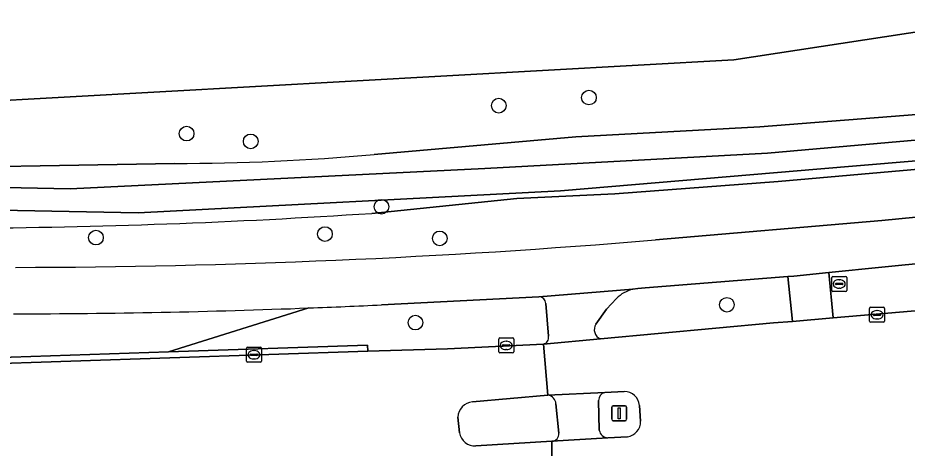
# Model space of a CAD drawing. Extents: x 160203 to 161530, y 379528 to 381797.
# Drawn here: x 160754.1 to 160813.3, y 380859.9 to 380888.6 of the extents above; entities that cross this region are included whole.
import ezdxf

# ---------------------------------------------------------------- set-up
doc = ezdxf.new("R2010")
doc.units = 0
for name, color, linetype in [('IMGEO_Berm_groen', 7, 'Continuous'), ('IMGEO_Boom', 7, 'Continuous'), ('IMGEO_Fietspad_gesloten', 7, 'Continuous'), ('IMGEO_Fietspad_open', 7, 'Continuous'), ('IMGEO_Grasland_agrarisch', 7, 'Continuous'), ('IMGEO_Kolk', 7, 'Continuous'), ('IMGEO_Lichtmast', 7, 'Continuous'), ('IMGEO_Loofbos', 7, 'Continuous'), ('IMGEO_Oever', 7, 'Continuous'), ('IMGEO_Rijbaan_lokaal_gesloten', 7, 'Continuous'), ('IMGEO_Rioolput', 7, 'Continuous'), ('IMGEO_Verkeerseiland_gesloten', 7, 'Continuous'), ('IMGEO_Verkeerseiland_groen', 7, 'Continuous'), ('IMGEO_Voetpad_open', 7, 'Continuous'), ('IMGEO_Waterloop', 7, 'Continuous')]:
    doc.layers.add(name, color=color, linetype=linetype)

msp = doc.modelspace()

# ---------------------------------------------------------------- linework, layer by layer
at = {"layer": 'IMGEO_Berm_groen'}
for points in [[(160788.805, 380870.009), (160778.324, 380869.478)], [(160751.009, 380865.901), (160764.145, 380866.347), (160773.482, 380869.27)], [(160773.482, 380869.27), (160764.145, 380866.347), (160777.379, 380866.797), (160777.4, 380866.397), (160782.716, 380866.557), (160789.101, 380866.873)], [(160789.433, 380867.386), (160789.268, 380869.574)]]:
    msp.add_lwpolyline(points, dxfattribs=at)
for centre, radius, start, end in [((160788.818, 380869.559), 0.45, 1.86865, 91.70321), ((160753.18, 381396.975), 528.095, 270.06877, 272.20319), ((160754.882, 381358.709), 489.792, 272.1763, 272.74324), ((160789.013, 380867.294), 0.43, 281.759, 12.42126)]:
    msp.add_arc(centre, radius, start, end, dxfattribs=at)
at = {"layer": 'IMGEO_Boom'}
for centre in [(160792.131, 380883.266), (160786.129, 380882.726), (160765.341, 380880.87), (160769.608, 380880.351), (160778.316, 380876.002), (160759.308, 380873.95), (160774.554, 380874.187), (160782.199, 380873.898), (160801.317, 380869.483), (160780.58, 380868.295)]:
    msp.add_circle(centre, 0.489, dxfattribs=at)
at = {"layer": 'IMGEO_Fietspad_gesloten'}
for points in [[(160795.043, 380870.511), (160788.805, 380870.009)], [(160793.3, 380869.182), (160793.964, 380869.906)], [(160789.268, 380869.574), (160789.433, 380867.386)], [(160792.592, 380868.188), (160793.3, 380869.182)], [(160789.101, 380866.873), (160792.896, 380867.22)], [(160793.182, 380863.652), (160789.405, 380863.477)], [(160789.932, 380862.892), (160790.133, 380860.938)], [(160792.821, 380861.135), (160792.773, 380863.115)], [(160789.663, 380860.405), (160793.398, 380860.64)]]:
    msp.add_lwpolyline(points, dxfattribs=at)
for centre, radius, start, end in [((160795.582, 380868.284), 2.291, 103.61755, 134.94152), ((160788.818, 380869.559), 0.45, 1.86865, 91.70321), ((160793.143, 380867.829), 0.658, 146.96504, 247.90471), ((160789.013, 380867.294), 0.43, 281.759, 12.42126), ((160789.3, 380862.853), 0.633, 3.53586, 80.49265), ((160793.34, 380863.107), 0.567, 106.20271, 179.20868), ((160789.626, 380860.912), 0.508, 274.21705, 2.97118), ((160793.399, 380861.225), 0.585, 188.8275, 269.92086)]:
    msp.add_arc(centre, radius, start, end, dxfattribs=at)
at = {"layer": 'IMGEO_Fietspad_open'}
for points in [[(160778.324, 380869.478), (160788.805, 380870.009), (160795.043, 380870.511), (160795.391, 380870.568), (160795.879, 380870.607), (160805.376, 380871.362), (160805.785, 380871.394), (160808.113, 380871.63), (160811.644, 380871.988), (160825.493, 380873.364), (160833.136, 380874.344), (160832.827, 380878.051)], [(160830.907, 380877.247), (160826.929, 380876.67), (160823.645, 380876.259), (160811.637, 380875.089), (160796.558, 380873.795)]]:
    msp.add_lwpolyline(points, dxfattribs=at)
for centre, radius, start, end in [((160752.767, 381397.883), 525.914, 270.12787, 274.77632), ((160753.18, 381396.975), 528.095, 270.06877, 272.20319), ((160754.882, 381358.709), 489.792, 272.1763, 272.74324)]:
    msp.add_arc(centre, radius, start, end, dxfattribs=at)
at = {"layer": 'IMGEO_Grasland_agrarisch'}
msp.add_lwpolyline([(160673.825, 380902.024), (160666.967, 380895.201), (160666.198, 380893.059), (160666.067, 380892.231), (160707.617, 380884.389), (160723.881, 380883.657), (160734.941, 380882.844), (160750.799, 380882.926), (160801.788, 380885.772), (160826.348, 380889.513), (160853.618, 380940.522), (160856.231, 380945.502), (160848.638, 380951.183), (160848.023, 380951.539), (160835.192, 380960.185), (160809.815, 380976.882), (160801.299, 380978.299), (160713.841, 380925.463), (160693.362, 380913.874)], close=True, dxfattribs=at)
at = {"layer": 'IMGEO_Kolk'}
for p, q in [((160810.818, 380868.393), (160810.818, 380869.245)), ((160810.893, 380869.319), (160811.745, 380869.319)), ((160811.306, 380869.099), (160811.331, 380869.099)), ((160811.819, 380869.245), (160811.819, 380868.393)), ((160811.077, 380868.813), (160811.077, 380868.825)), ((160811.515, 380868.776), (160811.117, 380868.776)), ((160811.12, 380868.862), (160811.518, 380868.862)), ((160811.329, 380868.539), (160811.304, 380868.539)), ((160811.561, 380868.825), (160811.561, 380868.813)), ((160811.745, 380868.319), (160810.893, 380868.319)), ((160786.122, 380866.355), (160786.122, 380867.207)), ((160786.197, 380867.281), (160787.049, 380867.281)), ((160786.381, 380866.775), (160786.381, 380866.787)), ((160786.819, 380866.738), (160786.421, 380866.738)), ((160786.424, 380866.824), (160786.822, 380866.824)), ((160786.61, 380867.061), (160786.635, 380867.061)), ((160786.865, 380866.787), (160786.865, 380866.775)), ((160787.123, 380867.207), (160787.123, 380866.355)), ((160769.327, 380865.732), (160769.327, 380866.584)), ((160769.402, 380866.658), (160770.254, 380866.658)), ((160769.586, 380866.152), (160769.586, 380866.164)), ((160769.629, 380866.201), (160770.027, 380866.201)), ((160769.815, 380866.438), (160769.84, 380866.438)), ((160770.07, 380866.164), (160770.07, 380866.152)), ((160770.328, 380866.584), (160770.328, 380865.732)), ((160787.049, 380866.281), (160786.197, 380866.281)), ((160786.633, 380866.501), (160786.608, 380866.501)), ((160770.254, 380865.658), (160769.402, 380865.658)), ((160770.024, 380866.115), (160769.626, 380866.115)), ((160769.838, 380865.878), (160769.813, 380865.878))]:
    msp.add_line(p, q, dxfattribs=at)
for points in [[(160810.818, 380868.393), (160810.818, 380869.245)], [(160810.893, 380869.319), (160811.745, 380869.319)], [(160811.819, 380869.245), (160811.819, 380868.393)], [(160811.745, 380868.319), (160810.893, 380868.319)], [(160786.122, 380866.355), (160786.122, 380867.207)], [(160786.197, 380867.281), (160787.049, 380867.281)], [(160787.123, 380867.207), (160787.123, 380866.355)], [(160769.327, 380865.732), (160769.327, 380866.584)], [(160769.402, 380866.658), (160770.254, 380866.658)], [(160770.328, 380866.584), (160770.328, 380865.732)], [(160787.049, 380866.281), (160786.197, 380866.281)], [(160770.254, 380865.658), (160769.402, 380865.658)]]:
    msp.add_lwpolyline(points, dxfattribs=at)
for centre, radius, start, end in [((160810.895, 380869.243), 0.0765, 91.55205, 178.44795), ((160810.895, 380869.243), 0.0765, 91.55205, 178.44795), ((160811.743, 380869.243), 0.0765, 1.55205, 88.44795), ((160811.743, 380869.243), 0.0765, 1.55205, 88.44795), ((160811.117, 380868.822), 0.0403, 85.87752, 175.75265), ((160811.114, 380868.812), 0.0366, 178.93798, 274.71019), ((160811.518, 380868.819), 0.043, 264.86636, 352.45326), ((160811.522, 380868.824), 0.0386, 1.73085, 96.63898), ((160810.895, 380868.395), 0.0765, 181.55205, 268.44795), ((160810.895, 380868.395), 0.0765, 181.55205, 268.44795), ((160811.743, 380868.395), 0.0765, 271.55205, 358.44795), ((160811.743, 380868.395), 0.0765, 271.55205, 358.44795), ((160786.199, 380867.205), 0.0765, 91.55205, 178.44795), ((160786.199, 380867.205), 0.0765, 91.55205, 178.44795), ((160786.421, 380866.784), 0.0403, 85.87752, 175.75265), ((160786.418, 380866.774), 0.0366, 178.93798, 274.71019), ((160786.822, 380866.781), 0.043, 264.86636, 352.45326), ((160786.826, 380866.786), 0.0386, 1.73085, 96.63898), ((160787.047, 380867.205), 0.0765, 1.55205, 88.44795), ((160787.047, 380867.205), 0.0765, 1.55205, 88.44795), ((160769.404, 380866.582), 0.0765, 91.55205, 178.44795), ((160769.404, 380866.582), 0.0765, 91.55205, 178.44795), ((160769.626, 380866.161), 0.0403, 85.87752, 175.75265), ((160769.623, 380866.151), 0.0366, 178.93798, 274.71019), ((160770.027, 380866.158), 0.043, 264.86636, 352.45326), ((160770.031, 380866.163), 0.0386, 1.73085, 96.63898), ((160770.252, 380866.582), 0.0765, 1.55205, 88.44795), ((160770.252, 380866.582), 0.0765, 1.55205, 88.44795), ((160786.199, 380866.357), 0.0765, 181.55205, 268.44795), ((160786.199, 380866.357), 0.0765, 181.55205, 268.44795), ((160787.047, 380866.357), 0.0765, 271.55205, 358.44795), ((160787.047, 380866.357), 0.0765, 271.55205, 358.44795), ((160769.404, 380865.734), 0.0765, 181.55205, 268.44795), ((160769.404, 380865.734), 0.0765, 181.55205, 268.44795), ((160770.252, 380865.734), 0.0765, 271.55205, 358.44795), ((160770.252, 380865.734), 0.0765, 271.55205, 358.44795)]:
    msp.add_arc(centre, radius, start, end, dxfattribs=at)
for centre, major_axis, ratio, start_param, end_param in [((160811.305, 380868.819), (-0.387, 0.002), 0.722429, 4.712389, 7.853982), ((160811.33, 380868.819), (-0.39, 0.002), 0.717154, 1.570796, 4.712389), ((160786.609, 380866.781), (-0.387, 0.002), 0.722429, 4.712389, 7.853982), ((160786.634, 380866.781), (-0.39, 0.002), 0.717154, 1.570796, 4.712389), ((160769.814, 380866.158), (-0.387, 0.002), 0.722429, 4.712389, 7.853982), ((160769.839, 380866.158), (-0.39, 0.002), 0.717154, 1.570796, 4.712389)]:
    msp.add_ellipse(centre, major_axis=major_axis, ratio=ratio, start_param=start_param, end_param=end_param, dxfattribs=at)
at = {"layer": 'IMGEO_Lichtmast'}
for p, q in [((160793.648, 380861.865), (160793.648, 380862.665)), ((160793.648, 380862.665), (160793.648, 380861.865)), ((160793.748, 380862.765), (160794.538, 380862.765)), ((160794.538, 380862.765), (160793.748, 380862.765)), ((160794.638, 380862.665), (160794.638, 380861.865)), ((160794.638, 380861.865), (160794.638, 380862.665)), ((160794.538, 380861.765), (160793.748, 380861.765)), ((160793.748, 380861.765), (160794.538, 380861.765))]:
    msp.add_line(p, q, dxfattribs=at)
msp.add_lwpolyline([(160794.068, 380862.64), (160794.218, 380862.64), (160794.218, 380861.89), (160794.068, 380861.89), (160794.068, 380862.64)], dxfattribs=at)
for centre, start, end in [((160793.748, 380862.665), 90, 180), ((160793.748, 380862.665), 90, 180), ((160794.538, 380862.665), 0, 90), ((160794.538, 380862.665), 360, 90), ((160793.748, 380861.865), 180, 270), ((160793.748, 380861.865), 180, 270), ((160794.538, 380861.865), 270, 0), ((160794.538, 380861.865), 270, 0)]:
    msp.add_arc(centre, 0.1, start, end, dxfattribs=at)
at = {"layer": 'IMGEO_Loofbos'}
for points in [[(160907.851, 381043.87), (160858.699, 380950.205), (160856.231, 380945.502), (160853.618, 380940.522), (160826.348, 380889.513), (160801.788, 380885.772), (160750.799, 380882.926), (160734.941, 380882.844), (160723.881, 380883.657), (160707.617, 380884.389), (160666.067, 380892.231), (160666.198, 380893.059), (160666.967, 380895.201), (160673.825, 380902.024), (160675.902, 380904.091), (160673.246, 380902.33), (160665.485, 380896.703), (160663.763, 380895.083), (160661.52, 380893.089)], [(160777.834, 380879.481), (160791.264, 380880.643), (160803.5, 380881.315), (160831.429, 380883.521)], [(160832.681, 380880.112), (160814.32, 380878.52), (160804.73, 380877.677), (160793.855, 380876.855), (160787.333, 380876.556), (160777.672, 380875.564)], [(160744.051, 380878.531), (160764.549, 380878.888)], [(160796.558, 380873.795), (160811.637, 380875.089), (160823.645, 380876.259), (160826.929, 380876.67), (160830.907, 380877.247)]]:
    msp.add_lwpolyline(points, dxfattribs=at)
for centre, radius, start, end in [((160764.737, 381023.786), 144.898, 269.92568, 275.18592), ((160747.338, 381334.648), 460.085, 270.37936, 273.78036), ((160752.767, 381397.883), 525.914, 270.12787, 274.77632)]:
    msp.add_arc(centre, radius, start, end, dxfattribs=at)
at = {"layer": 'IMGEO_Oever'}
for points in [[(160825.551, 380880.037), (160807.313, 380878.499), (160804.687, 380878.277), (160790.231, 380877.058), (160762.11, 380875.592), (160725.359, 380876.304), (160700.542, 380879.176), (160664.771, 380884.735), (160665.342, 380886.123), (160698.701, 380881.165), (160720.431, 380878.382), (160734.651, 380877.662), (160757.598, 380877.195), (160785.206, 380878.553), (160804.025, 380879.559), (160807.284, 380879.846), (160818.135, 380880.801)], [(160831.429, 380883.521), (160803.5, 380881.315), (160791.264, 380880.643), (160777.834, 380879.481)], [(160777.672, 380875.564), (160787.333, 380876.556), (160793.855, 380876.855), (160804.73, 380877.677), (160814.32, 380878.52), (160832.681, 380880.112)], [(160764.549, 380878.888), (160744.051, 380878.531)]]:
    msp.add_lwpolyline(points, dxfattribs=at)
for centre, radius, start, end in [((160764.737, 381023.786), 144.898, 269.92568, 275.18592), ((160747.338, 381334.648), 460.085, 270.37936, 273.78036)]:
    msp.add_arc(centre, radius, start, end, dxfattribs=at)
at = {"layer": 'IMGEO_Rijbaan_lokaal_gesloten'}
for points in [[(160829.795, 380867.363), (160831.412, 380867.561), (160835.442, 380868.113), (160836.337, 380871.39), (160831.892, 380870.849), (160825.025, 380870.04), (160808.388, 380868.612), (160805.689, 380868.38), (160804.424, 380868.293), (160792.896, 380867.22), (160789.101, 380866.873), (160789.405, 380863.477), (160793.182, 380863.652), (160794.485, 380863.724)], [(160662.125, 380869.432), (160662.104, 380869.08), (160666.74, 380868.566), (160670.948, 380868.173), (160675.158, 380867.808), (160679.371, 380867.47), (160683.586, 380867.16), (160687.803, 380866.878), (160692.021, 380866.623), (160696.816, 380866.362), (160701.613, 380866.139), (160706.412, 380865.955), (160711.212, 380865.809), (160716.013, 380865.701), (160720.814, 380865.632), (160725.847, 380865.521), (160730.882, 380865.446), (160735.916, 380865.406), (160740.951, 380865.402), (160745.986, 380865.434), (160751.02, 380865.501), (160777.4, 380866.397)], [(160777.4, 380866.397), (160777.379, 380866.797), (160764.145, 380866.347), (160751.009, 380865.901)], [(160784.371, 380863.022), (160789.405, 380863.477), (160789.101, 380866.873), (160782.716, 380866.557), (160777.4, 380866.397), (160751.02, 380865.501)], [(160794.69, 380860.711), (160793.398, 380860.64), (160789.663, 380860.405), (160789.635, 380858.023), (160789.618, 380856.56), (160793.563, 380856.821), (160795.573, 380856.996), (160796.504, 380857.081), (160826.217, 380859.799), (160829.664, 380860.245), (160833.585, 380860.776), (160834.989, 380865.003)], [(160795.501, 380862.795), (160795.57, 380861.733)], [(160783.523, 380860.976), (160783.404, 380862.004)], [(160744.138, 380854.84), (160755.396, 380854.972), (160759.808, 380854.938), (160764.954, 380855.176), (160775.062, 380855.643), (160778.519, 380855.813), (160783.616, 380856.141), (160789.618, 380856.56), (160789.635, 380858.023), (160789.663, 380860.405), (160784.608, 380860.095)]]:
    msp.add_lwpolyline(points, dxfattribs=at)
for centre, radius, start, end in [((160794.464, 380862.681), 1.043, 6.26143, 88.86084), ((160784.456, 380861.973), 1.052, 94.62192, 178.3216), ((160794.569, 380861.705), 1.002, 276.95658, 1.58278), ((160784.527, 380861.104), 1.012, 187.23964, 274.60844)]:
    msp.add_arc(centre, radius, start, end, dxfattribs=at)
at = {"layer": 'IMGEO_Rioolput'}
for p, q in [((160808.296, 380870.441), (160808.296, 380871.293)), ((160808.371, 380871.367), (160809.223, 380871.367)), ((160808.555, 380870.861), (160808.555, 380870.873)), ((160808.598, 380870.91), (160808.996, 380870.91)), ((160808.784, 380871.147), (160808.809, 380871.147)), ((160809.039, 380870.873), (160809.039, 380870.861)), ((160809.297, 380871.293), (160809.297, 380870.441)), ((160809.223, 380870.367), (160808.371, 380870.367)), ((160808.993, 380870.824), (160808.595, 380870.824)), ((160808.807, 380870.587), (160808.782, 380870.587))]:
    msp.add_line(p, q, dxfattribs=at)
for points in [[(160808.296, 380870.441), (160808.296, 380871.293)], [(160808.371, 380871.367), (160809.223, 380871.367)], [(160809.297, 380871.293), (160809.297, 380870.441)], [(160809.223, 380870.367), (160808.371, 380870.367)]]:
    msp.add_lwpolyline(points, dxfattribs=at)
for centre, radius, start, end in [((160808.373, 380871.291), 0.0765, 91.55205, 178.44795), ((160808.373, 380871.291), 0.0765, 91.55205, 178.44795), ((160808.595, 380870.87), 0.0403, 85.87752, 175.75265), ((160809, 380870.872), 0.0386, 1.73085, 96.63898), ((160809.221, 380871.291), 0.0765, 1.55205, 88.44795), ((160809.221, 380871.291), 0.0765, 1.55205, 88.44795), ((160808.373, 380870.443), 0.0765, 181.55205, 268.44795), ((160808.373, 380870.443), 0.0765, 181.55205, 268.44795), ((160808.592, 380870.86), 0.0366, 178.93798, 274.71019), ((160808.996, 380870.867), 0.043, 264.86636, 352.45326), ((160809.221, 380870.443), 0.0765, 271.55205, 358.44795), ((160809.221, 380870.443), 0.0765, 271.55205, 358.44795)]:
    msp.add_arc(centre, radius, start, end, dxfattribs=at)
for centre, major_axis, ratio, start_param, end_param in [((160808.783, 380870.867), (-0.387, 0.002), 0.722429, 4.712389, 7.853982), ((160808.808, 380870.867), (-0.39, 0.002), 0.717154, 1.570796, 4.712389)]:
    msp.add_ellipse(centre, major_axis=major_axis, ratio=ratio, start_param=start_param, end_param=end_param, dxfattribs=at)
at = {"layer": 'IMGEO_Verkeerseiland_gesloten'}
for points in [[(160789.405, 380863.477), (160784.371, 380863.022)], [(160794.485, 380863.724), (160793.182, 380863.652)], [(160790.133, 380860.938), (160789.932, 380862.892)], [(160792.773, 380863.115), (160792.821, 380861.135)], [(160795.57, 380861.733), (160795.501, 380862.795)], [(160783.404, 380862.004), (160783.523, 380860.976)], [(160784.608, 380860.095), (160789.663, 380860.405)], [(160793.398, 380860.64), (160794.69, 380860.711)]]:
    msp.add_lwpolyline(points, dxfattribs=at)
for centre, radius, start, end in [((160789.3, 380862.853), 0.633, 3.53586, 80.49265), ((160793.34, 380863.107), 0.567, 106.20271, 179.20868), ((160794.464, 380862.681), 1.043, 6.26143, 88.86084), ((160784.456, 380861.973), 1.052, 94.62192, 178.3216), ((160794.569, 380861.705), 1.002, 276.95658, 1.58278), ((160784.527, 380861.104), 1.012, 187.23964, 274.60844), ((160789.626, 380860.912), 0.508, 274.21705, 2.97118), ((160793.399, 380861.225), 0.585, 188.8275, 269.92086)]:
    msp.add_arc(centre, radius, start, end, dxfattribs=at)
at = {"layer": 'IMGEO_Verkeerseiland_groen'}
for points in [[(160825.493, 380873.364), (160811.644, 380871.988), (160808.113, 380871.63), (160808.388, 380868.612), (160825.025, 380870.04)], [(160792.896, 380867.22), (160804.424, 380868.293), (160805.689, 380868.38), (160805.376, 380871.362)], [(160805.376, 380871.362), (160795.879, 380870.607), (160795.391, 380870.568), (160795.043, 380870.511)], [(160793.964, 380869.906), (160793.3, 380869.182), (160792.592, 380868.188)]]:
    msp.add_lwpolyline(points, dxfattribs=at)
for centre, radius, start, end in [((160795.582, 380868.284), 2.291, 103.61755, 134.94152), ((160793.143, 380867.829), 0.658, 146.96504, 247.90471)]:
    msp.add_arc(centre, radius, start, end, dxfattribs=at)
at = {"layer": 'IMGEO_Voetpad_open'}
msp.add_lwpolyline([(160808.113, 380871.63), (160805.785, 380871.394), (160805.376, 380871.362), (160805.689, 380868.38), (160808.388, 380868.612)], close=True, dxfattribs=at)
at = {"layer": 'IMGEO_Waterloop'}
msp.add_lwpolyline([(160818.135, 380880.801), (160807.284, 380879.846), (160804.025, 380879.559), (160785.206, 380878.553), (160757.598, 380877.195), (160734.651, 380877.662), (160720.431, 380878.382), (160698.701, 380881.165), (160665.342, 380886.123), (160664.771, 380884.735), (160700.542, 380879.176), (160725.359, 380876.304), (160762.11, 380875.592), (160790.231, 380877.058), (160804.687, 380878.277), (160807.313, 380878.499), (160825.551, 380880.037)], dxfattribs=at)

doc.saveas('drawing.dxf')
